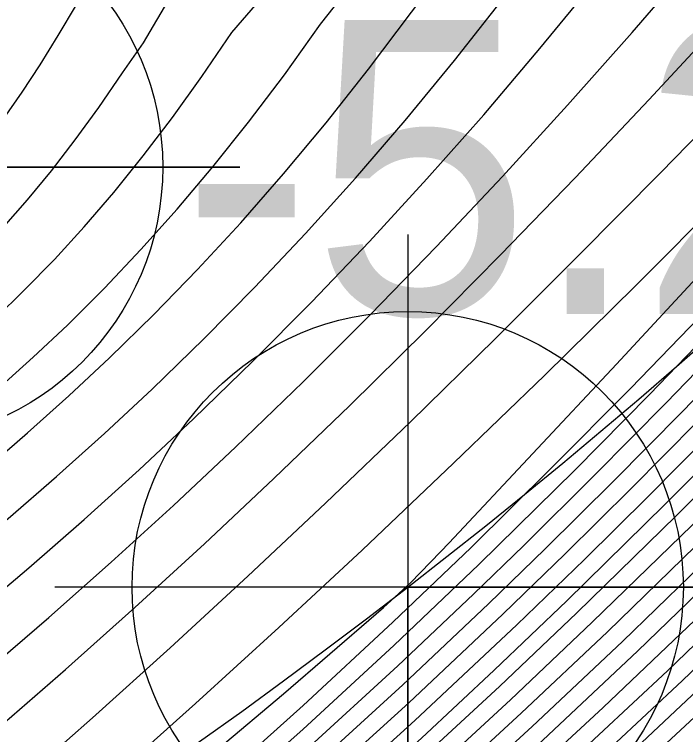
# Model space of a CAD drawing. Extents: x 2356077 to 2359823, y 225951 to 227822.
# Drawn here: x 2357682.91 to 2357688.62, y 226808.38 to 226814.51 of the extents above; entities that cross this region are included whole.
import ezdxf

# ---------------------------------------------------------------- set-up
doc = ezdxf.new("R2010")
doc.units = 0
for name, color, linetype in [('DTM Contours Major', 7, 'Continuous'), ('DTM Contours Minor', 7, 'Continuous'), ('Exist DTM Breakline', 7, 'Continuous'), ('Exist DTM Breakline Underwater', 7, 'Continuous'), ('Exist DTM Breakline Underwater Cogo Point CELL', 7, 'Continuous'), ('Exist DTM Drainline', 7, 'Continuous'), ('Exist DTM Regular Point Underwater CELL', 7, 'Continuous'), ('Exist DTM Regular Point Underwater Cogo Elevation', 7, 'Continuous')]:
    doc.layers.add(name, color=color, linetype=linetype)

msp = doc.modelspace()

# ---------------------------------------------------------------- linework, layer by layer
at = {"layer": 'DTM Contours Major'}
for points in [[(2357678.4286, 226803.8228), (2357678.9381, 226804.1784), (2357679.4616, 226804.5549), (2357679.9979, 226804.9519), (2357680.5457, 226805.3687), (2357681.1038, 226805.8049), (2357681.6709, 226806.2599), (2357682.354, 226806.8235), (2357683.046, 226807.4107), (2357683.7453, 226808.0193), (2357684.4498, 226808.6472), (2357685.1577, 226809.2921), (2357685.8671, 226809.9518), (2357686.6448, 226810.69), (2357687.42, 226811.4401), (2357688.1904, 226812.1992), (2357688.9538, 226812.9638), (2357689.7081, 226813.731), (2357690.4512, 226814.4974), (2357691.079, 226815.1531)], [(2357678.0024, 226802.6436), (2357678.699, 226803.0634), (2357679.3858, 226803.4925), (2357680.0608, 226803.9301), (2357680.7224, 226804.375), (2357681.578, 226804.976), (2357682.1961, 226805.4299), (2357682.6014, 226805.737), (2357683.1828, 226806.191), (2357683.7559, 226806.6538), (2357684.3208, 226807.1248), (2357684.8778, 226807.6034), (2357685.4272, 226808.0891), (2357686.2135, 226808.8071), (2357686.9406, 226809.4942), (2357687.4231, 226809.9622), (2357688.0044, 226810.5377), (2357688.5852, 226811.1246), (2357689.1638, 226811.7199), (2357689.7385, 226812.3207), (2357690.3075, 226812.9241), (2357691.3141, 226814.01), (2357692.1947, 226814.9785)], [(2357678.2212, 226801.1169), (2357678.9533, 226801.5431), (2357679.6603, 226801.9701), (2357680.4881, 226802.4906), (2357680.8918, 226802.7534), (2357681.2896, 226803.0185), (2357681.6819, 226803.2864), (2357682.3833, 226803.7819), (2357683.0046, 226804.2395), (2357683.6218, 226804.7115), (2357684.3182, 226805.2648), (2357685.098, 226805.9085), (2357685.884, 226806.5807), (2357686.7144, 226807.3134), (2357687.5881, 226808.1074), (2357688.4636, 226808.9262), (2357689.3367, 226809.7658), (2357690.2032, 226810.6206), (2357691.059, 226811.4833), (2357692.2643, 226812.7245), (2357693.416, 226813.9405), (2357694.163, 226814.7475)], [(2357678.3211, 226801.9942), (2357678.9065, 226802.3436), (2357679.396, 226802.6442), (2357679.8796, 226802.9492), (2357680.3576, 226803.2588), (2357680.8299, 226803.5733), (2357681.2965, 226803.8927), (2357682.02, 226804.4065), (2357682.5406, 226804.7907), (2357683.3162, 226805.3865), (2357683.7775, 226805.7539), (2357684.239, 226806.1308), (2357684.7004, 226806.5165), (2357685.1615, 226806.9105), (2357685.6218, 226807.3121), (2357686.4303, 226808.0363), (2357687.127, 226808.679), (2357687.8229, 226809.3382), (2357688.6721, 226810.165), (2357689.1726, 226810.6632), (2357690.1673, 226811.6738), (2357691.1449, 226812.6902), (2357692.0859, 226813.6876), (2357693.0116, 226814.6893)], [(2357678.2666, 226806.9464), (2357678.7746, 226807.2634), (2357679.2502, 226807.5679), (2357679.7244, 226807.8797), (2357680.1962, 226808.1991), (2357680.6648, 226808.5264), (2357681.1295, 226808.8617), (2357681.5893, 226809.2053), (2357682.0161, 226809.5357), (2357682.438, 226809.8743), (2357682.8553, 226810.2215), (2357683.2682, 226810.578), (2357683.6767, 226810.9443), (2357684.0811, 226811.321), (2357684.5201, 226811.7469), (2357684.9545, 226812.1871), (2357685.3847, 226812.6428), (2357685.8108, 226813.1152), (2357686.2332, 226813.6054), (2357686.6521, 226814.1146), (2357687.0724, 226814.6497)], [(2357674.4168, 226808.2514), (2357679.2721, 226810.6603), (2357680.008, 226811.0757), (2357680.4425, 226811.3567), (2357680.85, 226811.6409), (2357681.044, 226811.7854), (2357681.2317, 226811.9322), (2357681.4024, 226812.0725), (2357681.5681, 226812.2159), (2357681.7293, 226812.3629), (2357681.8864, 226812.5142), (2357682.0397, 226812.6704), (2357682.1898, 226812.8321), (2357682.3511, 226813.0166), (2357682.5096, 226813.2093), (2357682.6659, 226813.4111), (2357682.8205, 226813.6227), (2357682.9742, 226813.845), (2357683.1276, 226814.0788), (2357683.2828, 226814.3276), (2357683.4387, 226814.5894)]]:
    msp.add_lwpolyline(points, dxfattribs=at)
at = {"layer": 'DTM Contours Minor'}
for points in [[(2357678.364, 226804.309), (2357678.9806, 226804.7626), (2357679.6175, 226805.2436), (2357680.2716, 226805.751), (2357680.9401, 226806.2836), (2357681.62, 226806.8404), (2357682.2661, 226807.3839), (2357682.9181, 226807.9461), (2357683.5746, 226808.5254), (2357684.2338, 226809.1202), (2357684.8943, 226809.729), (2357685.5546, 226810.3501), (2357686.2766, 226811.0435), (2357686.9941, 226811.7459), (2357687.7045, 226812.4535), (2357688.4054, 226813.1623), (2357689.0944, 226813.8684), (2357690.4341, 226815.2646), (2357691.7073, 226816.615), (2357694.9179, 226820.0685), (2357696.0469, 226821.2721), (2357696.437, 226821.696)], [(2357678.5961, 226805.1741), (2357679.167, 226805.5875), (2357679.7538, 226806.0219), (2357680.3535, 226806.4767), (2357680.9636, 226806.9515), (2357681.5813, 226807.4459), (2357682.1658, 226807.9273), (2357682.7536, 226808.4248), (2357683.3436, 226808.9375), (2357683.9349, 226809.4648), (2357684.5263, 226810.0059), (2357685.1169, 226810.5599), (2357685.7627, 226811.1815), (2357686.4055, 226811.8162), (2357687.0445, 226812.4624), (2357687.6792, 226813.1185), (2357688.3086, 226813.7829), (2357688.9322, 226814.454), (2357689.556, 226815.1377), (2357690.174, 226815.8258), (2357691.3963, 226817.2118), (2357693.5101, 226819.6472), (2357693.9671, 226820.168), (2357694.241, 226820.6749)], [(2357678.6574, 226803.2002), (2357679.3496, 226803.6344), (2357680.031, 226804.0779), (2357680.7002, 226804.5303), (2357681.5411, 226805.1243), (2357682.2734, 226805.6669), (2357683.0576, 226806.2754), (2357683.6527, 226806.7563), (2357684.2397, 226807.2466), (2357684.8188, 226807.7456), (2357685.3902, 226808.2528), (2357686.1701, 226808.9681), (2357686.8135, 226809.5778), (2357687.2406, 226809.992), (2357687.8464, 226810.5915), (2357688.4513, 226811.2032), (2357689.0535, 226811.8241), (2357689.6514, 226812.451), (2357690.2432, 226813.081), (2357691.2256, 226814.1454), (2357692.0149, 226815.0163), (2357693.0634, 226816.1954), (2357694.1185, 226817.4084), (2357695.1872, 226818.6647)], [(2357678.1699, 226803.4997), (2357678.9738, 226804.0184), (2357680.4697, 226805.0253), (2357681.1071, 226805.4287), (2357682.371, 226806.4382), (2357683.3245, 226807.1858), (2357684.0151, 226807.7443), (2357684.646, 226808.2658), (2357685.1976, 226808.7303), (2357685.9845, 226809.4086), (2357686.0475, 226809.4641), (2357686.2771, 226809.6738), (2357686.5341, 226809.9378), (2357686.6054, 226810.0134), (2357688.0302, 226811.5326), (2357689.4608, 226813.0781), (2357690.2554, 226813.9471), (2357691.0511, 226814.8264), (2357691.8638, 226815.734), (2357692.6878, 226816.6643), (2357693.5174, 226817.6118), (2357694.347, 226818.571)], [(2357677.873, 226803.0441), (2357680.0014, 226804.3924), (2357680.6955, 226804.8691), (2357681.5039, 226805.4497), (2357682.1192, 226805.9111), (2357682.7822, 226806.4278), (2357683.438, 226806.9588), (2357684.0869, 226807.5035), (2357684.7292, 226808.0612), (2357685.365, 226808.6314), (2357686.128, 226809.3388), (2357686.7926, 226809.975), (2357687.4723, 226810.6442), (2357688.1488, 226811.3271), (2357688.8205, 226812.0216), (2357690.1446, 226813.4278), (2357691.1991, 226814.5812), (2357692.1855, 226815.6832), (2357692.768, 226816.3447), (2357693.3507, 226817.0143), (2357693.935, 226817.6939), (2357694.5224, 226818.3854)], [(2357678.6132, 226803.3406), (2357679.3203, 226803.7882), (2357680.0089, 226804.2304), (2357680.688, 226804.6926), (2357681.5134, 226805.2797), (2357682.1405, 226805.7459), (2357682.9251, 226806.3549), (2357683.5465, 226806.8573), (2357684.16, 226807.3708), (2357684.7659, 226807.8947), (2357685.3645, 226808.4284), (2357686.1373, 226809.1407), (2357686.8582, 226809.8282), (2357687.6745, 226810.6319), (2357688.3093, 226811.2739), (2357688.9407, 226811.9258), (2357689.5677, 226812.5855), (2357690.187, 226813.2468), (2357691.3122, 226814.4732), (2357692.3713, 226815.6539), (2357693.4717, 226816.9082), (2357694.5816, 226818.2028)], [(2357678.0996, 226802.3777), (2357678.7893, 226802.7918), (2357679.4678, 226803.2137), (2357680.1333, 226803.642), (2357680.7837, 226804.0757), (2357681.4173, 226804.5136), (2357682.1568, 226805.0458), (2357682.8754, 226805.5866), (2357683.4192, 226806.0118), (2357683.9549, 226806.4441), (2357684.4828, 226806.8829), (2357685.0034, 226807.3279), (2357685.5169, 226807.7786), (2357686.3154, 226808.5017), (2357687.1819, 226809.3159), (2357687.7566, 226809.8724), (2357688.299, 226810.4088), (2357688.8411, 226810.9549), (2357689.3814, 226811.508), (2357690.4501, 226812.6252), (2357691.4991, 226813.7472), (2357692.5335, 226814.8772), (2357693.4716, 226815.9244), (2357694.4155, 226816.9999)], [(2357678.1498, 226802.2448), (2357678.8366, 226802.6567), (2357679.5119, 226803.0755), (2357680.1735, 226803.5002), (2357680.8197, 226803.9295), (2357681.4483, 226804.3621), (2357682.2394, 226804.9298), (2357683.0055, 226805.5062), (2357683.5325, 226805.9185), (2357684.0516, 226806.3372), (2357684.5631, 226806.7619), (2357685.0677, 226807.1922), (2357685.5658, 226807.6278), (2357686.3703, 226808.3535), (2357686.9904, 226808.9306), (2357687.6065, 226809.5192), (2357688.4402, 226810.3381), (2357688.9658, 226810.8664), (2357689.4895, 226811.4011), (2357690.5258, 226812.4803), (2357691.5943, 226813.6184), (2357692.6968, 226814.8189), (2357693.6052, 226815.8301), (2357694.5182, 226816.8674)], [(2357678.0504, 226802.5106), (2357678.7432, 226802.9273), (2357679.4255, 226803.3525), (2357680.0954, 226803.7851), (2357680.7509, 226804.2239), (2357681.6204, 226804.8318), (2357682.2981, 226805.3281), (2357682.7411, 226805.6638), (2357683.303, 226806.1028), (2357683.8565, 226806.5497), (2357684.402, 226807.0038), (2357684.9398, 226807.4647), (2357685.4702, 226807.9319), (2357686.2627, 226808.6524), (2357687.0629, 226809.4065), (2357687.5937, 226809.9211), (2357688.1543, 226810.4759), (2357688.7146, 226811.0413), (2357689.273, 226811.6144), (2357689.8277, 226812.1925), (2357690.9192, 226813.3524), (2357691.8871, 226814.4028), (2357692.8514, 226815.4707)], [(2357678.323, 226801.0113), (2357679.0809, 226801.4532), (2357679.8106, 226801.8948), (2357680.6093, 226802.3982), (2357681.3818, 226802.9075), (2357681.7599, 226803.1655), (2357682.4567, 226803.6574), (2357683.0968, 226804.1285), (2357683.7325, 226804.6151), (2357684.4245, 226805.1653), (2357685.1771, 226805.7863), (2357685.937, 226806.435), (2357686.7714, 226807.1692), (2357687.6801, 226807.9926), (2357688.5912, 226808.8425), (2357689.4689, 226809.6843), (2357690.3095, 226810.5108), (2357691.1396, 226811.3442), (2357692.3627, 226812.5986), (2357693.1627, 226813.4365), (2357693.9503, 226814.2772), (2357695.0148, 226815.4407)], [(2357678.1202, 226801.2227), (2357678.8261, 226801.6332), (2357679.5101, 226802.0452), (2357679.942, 226802.3131), (2357680.3668, 226802.5828), (2357680.785, 226802.8548), (2357681.1973, 226803.1295), (2357681.604, 226803.4073), (2357682.3099, 226803.9064), (2357682.9123, 226804.3502), (2357683.5106, 226804.8076), (2357684.2115, 226805.3639), (2357684.6146, 226805.6934), (2357685.4243, 226806.3749), (2357686.2393, 226807.0849), (2357687.0763, 226807.8368), (2357687.9162, 226808.6133), (2357688.7554, 226809.4111), (2357689.6518, 226810.287), (2357690.5392, 226811.1757), (2357691.4137, 226812.0692), (2357692.5378, 226813.2411), (2357693.6388, 226814.4176), (2357694.3977, 226815.2477)], [(2357678.1363, 226801.7225), (2357678.754, 226802.0862), (2357679.5331, 226802.562), (2357680.0018, 226802.858), (2357680.4644, 226803.158), (2357680.9212, 226803.4622), (2357681.3723, 226803.7708), (2357682.0915, 226804.2809), (2357682.6339, 226804.681), (2357683.1727, 226805.092), (2357683.8875, 226805.6577), (2357684.3338, 226806.0223), (2357684.7803, 226806.3953), (2357685.2269, 226806.7764), (2357685.6734, 226807.1649), (2357686.4864, 226807.8909), (2357687.2195, 226808.5651), (2357687.9522, 226809.2574), (2357688.8062, 226810.087), (2357689.7778, 226811.058), (2357690.7378, 226812.0413), (2357691.8718, 226813.2287), (2357692.8471, 226814.2728), (2357693.5859, 226815.0798)], [(2357678.2312, 226809.5035), (2357679.0164, 226809.9344), (2357679.7584, 226810.3583), (2357680.333, 226810.7047), (2357680.6057, 226810.8771), (2357680.8689, 226811.05), (2357681.1228, 226811.2241), (2357681.3678, 226811.4), (2357681.5899, 226811.5675), (2357681.8049, 226811.7383), (2357682.0136, 226811.9134), (2357682.2166, 226812.0938), (2357682.4146, 226812.2806), (2357682.6084, 226812.4746), (2357682.8168, 226812.6971), (2357683.0218, 226812.9311), (2357683.2245, 226813.178), (2357683.4257, 226813.4392), (2357683.6265, 226813.7162), (2357683.8278, 226814.0104), (2357684.008, 226814.2655), (2357684.45, 226815.0192)], [(2357678.4557, 226807.7187), (2357679.0246, 226808.0647), (2357679.463, 226808.3385), (2357679.8958, 226808.6159), (2357680.3224, 226808.8975), (2357680.7426, 226809.1837), (2357681.1558, 226809.4749), (2357681.5617, 226809.7717), (2357681.9358, 226810.0558), (2357682.3035, 226810.3461), (2357682.6653, 226810.6434), (2357683.0216, 226810.9487), (2357683.3728, 226811.2629), (2357683.7195, 226811.5868), (2357684.0951, 226811.9544), (2357684.4664, 226812.3366), (2357684.8341, 226812.7347), (2357685.1988, 226813.1506), (2357685.5611, 226813.5859), (2357685.9219, 226814.042), (2357686.653, 226815.0125)], [(2357678.573, 226801.8136), (2357679.2092, 226802.1951), (2357679.6697, 226802.4793), (2357680.1236, 226802.7666), (2357680.5713, 226803.0571), (2357681.013, 226803.3512), (2357681.449, 226803.6494), (2357682.1638, 226804.1558), (2357682.7269, 226804.571), (2357683.2863, 226804.998), (2357683.9964, 226805.5606), (2357684.4279, 226805.9132), (2357684.86, 226806.2739), (2357685.2926, 226806.6425), (2357685.7256, 226807.0184), (2357686.5431, 226807.7461), (2357687.3119, 226808.451), (2357688.0807, 226809.1756), (2357688.9394, 226810.0078), (2357689.8842, 226810.9489), (2357690.8175, 226811.9012), (2357691.9695, 226813.1024), (2357692.9897, 226814.1906), (2357693.7306, 226814.9977)], [(2357678.2352, 226805.6121), (2357678.7799, 226805.9783), (2357679.3332, 226806.3605), (2357679.8936, 226806.7586), (2357680.4591, 226807.1723), (2357681.0279, 226807.6016), (2357681.5983, 226808.0463), (2357682.1337, 226808.4775), (2357682.6683, 226808.9219), (2357683.2018, 226809.3793), (2357683.7335, 226809.8492), (2357684.2631, 226810.3314), (2357684.79, 226810.8258), (2357685.3642, 226811.3815), (2357685.9342, 226811.9509), (2357686.4994, 226812.5332), (2357687.0594, 226813.1279), (2357687.6138, 226813.7344), (2357688.162, 226814.3521), (2357688.7096, 226814.9872)], [(2357678.0199, 226801.3288), (2357678.6994, 226801.7233), (2357679.3598, 226802.1203), (2357679.806, 226802.3964), (2357680.2453, 226802.6748), (2357680.6782, 226802.956), (2357681.105, 226803.2403), (2357681.5263, 226803.5282), (2357682.2366, 226804.031), (2357682.8197, 226804.4607), (2357683.3988, 226804.9031), (2357684.1043, 226805.4626), (2357684.5215, 226805.8035), (2357684.9395, 226806.1523), (2357685.7782, 226806.8723), (2357686.6001, 226807.6017), (2357687.4041, 226808.3367), (2357688.2085, 226809.0929), (2357689.0721, 226809.9277), (2357689.9905, 226810.8397), (2357690.8977, 226811.7616), (2357692.0676, 226812.9763), (2357693.1319, 226814.1077), (2357693.8749, 226814.9149)], [(2357678.6363, 226808.4763), (2357679.2689, 226808.8505), (2357679.6681, 226809.0933), (2357680.0581, 226809.3366), (2357680.4388, 226809.5813), (2357680.8103, 226809.828), (2357681.1724, 226810.0772), (2357681.5252, 226810.3298), (2357681.8478, 226810.5706), (2357682.1628, 226810.8159), (2357682.4708, 226811.067), (2357682.7726, 226811.3249), (2357683.0688, 226811.5908), (2357683.36, 226811.8657), (2357683.6747, 226812.179), (2357683.9852, 226812.5064), (2357684.2926, 226812.8498), (2357684.5977, 226813.2109), (2357684.9015, 226813.5915), (2357685.205, 226813.9937), (2357685.5123, 226814.4237), (2357685.8149, 226814.8092)], [(2357678.1955, 226802.0845), (2357678.754, 226802.417), (2357679.2582, 226802.726), (2357679.7573, 226803.0401), (2357680.2509, 226803.3596), (2357680.7391, 226803.6846), (2357681.2218, 226804.0153), (2357681.9494, 226804.5327), (2357682.6945, 226805.0873), (2357683.1885, 226805.4691), (2357683.6659, 226805.8488), (2357684.1433, 226806.2385), (2357684.6202, 226806.6375), (2357685.0964, 226807.045), (2357685.5712, 226807.4602), (2357686.3749, 226808.1825), (2357687.0342, 226808.7926), (2357687.6923, 226809.4175), (2357688.5368, 226810.2416), (2357689.0518, 226810.7555), (2357690.0754, 226811.7991), (2357691.0807, 226812.8489), (2357691.9733, 226813.7992), (2357692.8524, 226814.7535)], [(2357678.5178, 226806.4484), (2357679.0283, 226806.7832), (2357679.542, 226807.1295), (2357680.0577, 226807.4875), (2357680.574, 226807.857), (2357681.0898, 226808.2383), (2357681.6036, 226808.6312), (2357682.0833, 226809.0107), (2357682.56, 226809.4007), (2357683.0335, 226809.8013), (2357683.5036, 226810.2127), (2357683.9703, 226810.635), (2357684.4332, 226811.0684), (2357684.9365, 226811.5569), (2357685.435, 226812.0592), (2357685.9285, 226812.5759), (2357686.417, 226813.1073), (2357686.9003, 226813.6539), (2357687.3784, 226814.2161), (2357687.8564, 226814.8006)], [(2357678.11, 226808.8194), (2357678.8273, 226809.2214), (2357679.5169, 226809.6193), (2357680.2073, 226810.0356), (2357680.5367, 226810.2431), (2357680.8558, 226810.4512), (2357681.1647, 226810.6606), (2357681.4636, 226810.8721), (2357681.7354, 226811.0734), (2357681.9992, 226811.2783), (2357682.2559, 226811.488), (2357682.5062, 226811.7037), (2357682.7508, 226811.9266), (2357682.9907, 226812.1579), (2357683.2491, 226812.4225), (2357683.5036, 226812.7004), (2357683.7554, 226812.9932), (2357684.0054, 226813.3028), (2357684.2548, 226813.6309), (2357684.5047, 226813.9794), (2357684.7586, 226814.3539), (2357684.9774, 226814.6064)], [(2357678.4255, 226800.9059), (2357679.209, 226801.3634), (2357679.961, 226801.8197), (2357680.7304, 226802.3057), (2357681.4739, 226802.7962), (2357682.1975, 226803.2955), (2357682.8603, 226803.7732), (2357683.5161, 226804.2657), (2357684.1702, 226804.7762), (2357684.8926, 226805.3615), (2357685.6219, 226805.9732), (2357686.3607, 226806.6119), (2357687.299, 226807.447), (2357688.2458, 226808.3152), (2357689.1906, 226809.207), (2357690.0099, 226810.0009), (2357690.8192, 226810.8023), (2357692.0412, 226812.0401), (2357692.8775, 226812.9052), (2357693.7003, 226813.7723), (2357694.4509, 226814.579)], [(2357678.5287, 226800.8008), (2357679.3376, 226801.2738), (2357680.1117, 226801.7447), (2357680.8513, 226802.213), (2357681.5658, 226802.6847), (2357682.2611, 226803.1641), (2357682.9429, 226803.655), (2357683.6173, 226804.1614), (2357684.2901, 226804.6871), (2357684.9851, 226805.2505), (2357685.6876, 226805.8391), (2357686.4006, 226806.4539), (2357686.8845, 226806.8799), (2357687.8639, 226807.7624), (2357688.8475, 226808.6752), (2357689.7343, 226809.5212), (2357690.5221, 226810.2906), (2357691.6855, 226811.454), (2357692.559, 226812.3459), (2357693.4187, 226813.2403), (2357694.2626, 226814.1362)]]:
    msp.add_lwpolyline(points, dxfattribs=at)
at = {"layer": 'Exist DTM Breakline'}
for points in [[(2357560.647, 226784.157), (2357579.194, 226813.797), (2357610.316, 226806.105), (2357665.993, 226838.755), (2357684.212, 226874.582), (2357696.408, 226900.16)], [(2357603.707, 226758.395), (2357634.69, 226779.787), (2357686.009, 226803.72), (2357722.082, 226854.21), (2357734.02, 226881.496)]]:
    msp.add_spline(points, degree=3, dxfattribs=at)
at = {"layer": 'Exist DTM Breakline Underwater'}
for points in [[(2357599.673, 226759.537), (2357632.912, 226785.572), (2357686.254, 226809.636), (2357716.995, 226856.561), (2357730.688, 226885.555)], [(2357556.564, 226758.637), (2357564.307, 226781.559), (2357585.412, 226809.405), (2357614.858, 226803.405), (2357668.761, 226835.297), (2357689.369, 226869.515)]]:
    msp.add_spline(points, degree=3, dxfattribs=at)
at = {"layer": 'Exist DTM Breakline Underwater Cogo Point CELL'}
msp.add_lwpolyline([(2357686.254, 226812.636), (2357686.254, 226806.636), (2357686.254, 226809.636), (2357689.254, 226809.636), (2357683.254, 226809.636)], dxfattribs=at)
msp.add_circle((2357686.254, 226809.636), 2.344, dxfattribs=at)
at = {"layer": 'Exist DTM Drainline'}
msp.add_spline([(2357699.586, 226858.192), (2357670.366, 226820.782), (2357623.327, 226796.892), (2357587.218, 226772.268), (2357568.803, 226744.252), (2357555.19, 226717.62), (2357555.017, 226695.126), (2357553.473, 226672.759), (2357563.697, 226642.736), (2357576.526, 226627.993), (2357663.798, 226499.169), (2357732.721, 226415.647), (2357803.211, 226342.215), (2357874.586, 226264.309)], degree=3, dxfattribs=at)
at = {"layer": 'Exist DTM Regular Point Underwater CELL'}
msp.add_lwpolyline([(2357681.827, 226816.208), (2357681.827, 226810.208), (2357681.827, 226813.208), (2357684.827, 226813.208), (2357678.827, 226813.208)], dxfattribs=at)
msp.add_circle((2357681.827, 226813.208), 2.344, dxfattribs=at)

# ---------------------------------------------------------------- texts
at = {"layer": 'Exist DTM Regular Point Underwater Cogo Elevation'}
msp.add_text('-5.26', height=2.5, dxfattribs=at).set_placement((2357684.327, 226811.958))

doc.saveas('drawing.dxf')
